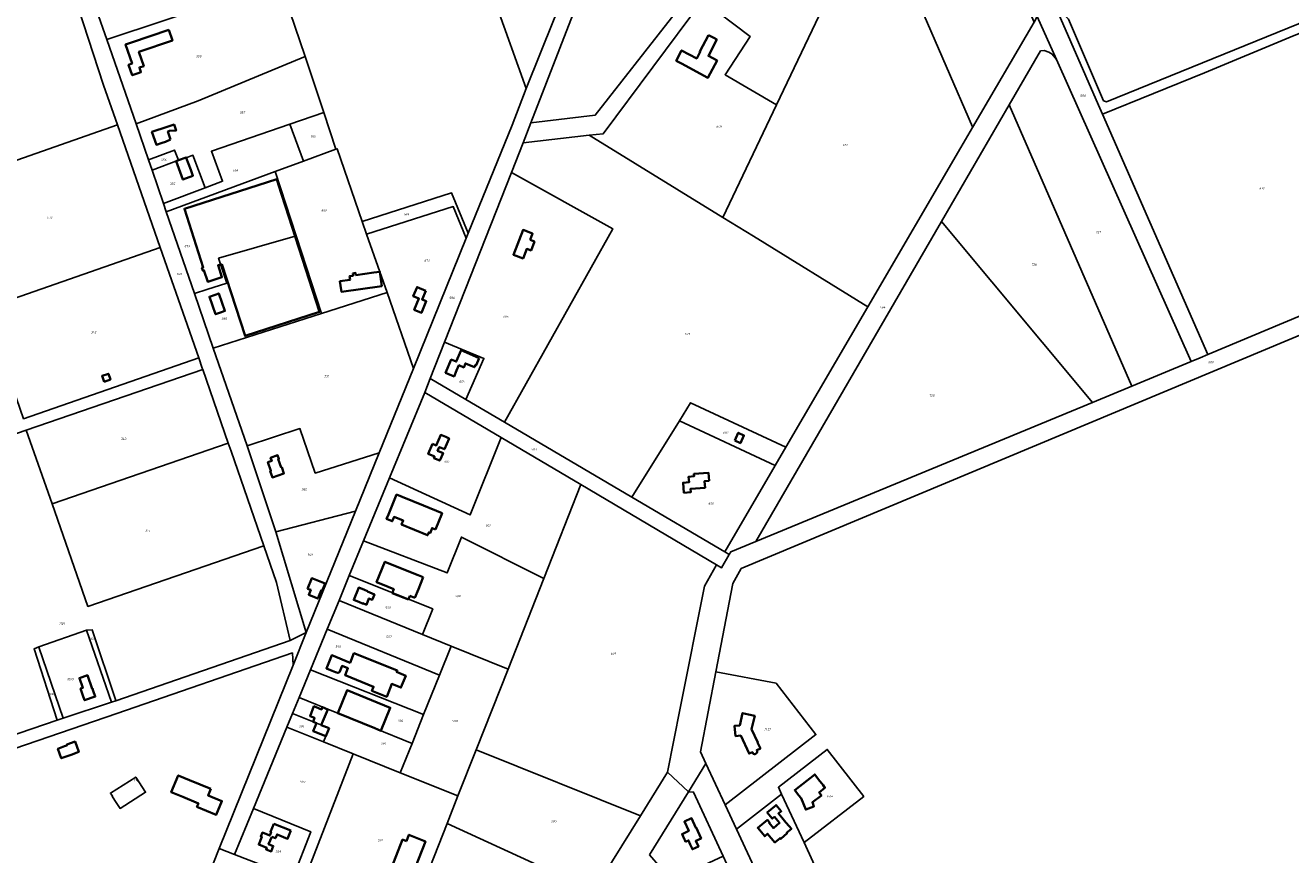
# Model space of a CAD drawing. Extents: x 177930 to 190767, y 381068 to 392034.
# Tile 272 of 318: x 184088 to 185109, y 387730 to 388399. Entities that reach past the tile are written whole.
import ezdxf
from ezdxf.enums import TextEntityAlignment as Align

# ---------------------------------------------------------------- set-up
doc = ezdxf.new("R2010")
doc.units = 0
for name, color, linetype, lineweight in [('B-XX-KG-GRENS_PERCEEL-GV', 150, 'Continuous', 25), ('B-XX-KG-GRENS_PERCEEL-S', 150, 'Continuous', 25), ('B-XX-OG-BEBOUWING-G', 7, 'Continuous', 35)]:
    doc.layers.add(name, color=color, linetype=linetype, lineweight=lineweight)
doc.styles.add('NLCS-ISO', font='NLCS-ISO.ttf', dxfattribs={"height": 1.8})

# ---------------------------------------------------------------- blocks, each defined once
blk = doc.blocks.new('SKG-PERCEELNUMMER-SO')
at = {"layer": 'DefPoints'}
blk.add_point((0, 0), dxfattribs=at)
at = {"style": 'NLCS-ISO', "oblique": 10, "flags": 1}
blk.add_attdef('GEMEENTECODE', text='', height=1.8, dxfattribs=at).set_placement((-0.5, 2.6), align=Align.MIDDLE_RIGHT)
at = {"style": 'NLCS-ISO', "oblique": 10}
blk.add_attdef('PERCEELNUMMER', text='', height=1.8, dxfattribs=at).set_placement((0, 0), align=Align.MIDDLE_CENTER)
at = {"style": 'NLCS-ISO', "oblique": 10, "flags": 1}
blk.add_attdef('SECTIE', text='', height=1.8, dxfattribs=at).set_placement((0.5, 2.5), align=Align.MIDDLE_LEFT)

msp = doc.modelspace()

# ---------------------------------------------------------------- linework, layer by layer
at = {"layer": 'B-XX-KG-GRENS_PERCEEL-GV'}
for points in [[(184874.484, 388515.004), (184921.038, 388408.631), (184926.254, 388406.671), (184929.253, 388403.383), (184957.69, 388337.685), (184959.885, 388336.803), (185183.656, 388428.061), (185184.657, 388427.982), (185108.304, 388606.946)], [(184275.505, 388481.674), (184293.297, 388433.608), (184313.666, 388373.418), (184328.634, 388328.238), (184338.467, 388298.555), (184339.469, 388298.925), (184359.626, 388240.423), (184431.703, 388263.496), (184445.265, 388230.896), (184480.563, 388317.937), (184491.924, 388347.439), (184467.502, 388415.952), (184404.981, 388591.348), (184253.539, 388540.315)], [(184776.052, 388492.022), (184809.53, 388414.603), (184851.889, 388316.619), (184852.056, 388316.232), (184901.61, 388401.046), (184854.025, 388509.786)], [(184857.373, 388510.549), (184904.222, 388405.528), (184919.621, 388371.008), (185028.314, 388127.352), (185035.498, 388130.361), (185041.688, 388132.953), (184956.818, 388326.875), (184953.595, 388334.239), (184921.038, 388408.631), (184874.484, 388515.004), (184868.987, 388513.573)], [(184758.642, 388488.056), (184671.009, 388468.091), (184634.038, 388418.409), (184672.567, 388389.531), (184652.403, 388358.667), (184693.845, 388334.5), (184762.752, 388478.833)], [(184762.752, 388478.833), (184693.845, 388334.5), (184650.457, 388243.619), (184675.188, 388228.396), (184767.527, 388171.557), (184842.502, 388299.88), (184852.056, 388316.232), (184851.889, 388316.619), (184809.53, 388414.603), (184776.052, 388492.022), (184768.194, 388490.232)], [(185130.261, 388397.907), (185144.116, 388403.588), (185186.607, 388421.01), (185187.948, 388420.818), (185195.946, 388419.676), (185348.357, 388481.96), (185343.784, 388488.87), (185270.066, 388458.861), (185192.822, 388427.337), (185184.657, 388427.982), (185183.656, 388428.061), (184959.885, 388336.803), (184957.69, 388337.685), (184929.253, 388403.383), (184926.254, 388406.671), (184921.038, 388408.631), (184953.595, 388334.239), (184956.818, 388326.875), (185038.944, 388360.325), (185108.146, 388388.839)], [(184010.497, 388265.093), (184162.233, 388318.282), (184151.082, 388350.222), (184130.663, 388412.961), (184115.725, 388455.378), (184081.545, 388443.324), (184069.507, 388477.343), (184069.385, 388477.301), (184051.333, 388471.041), (183959.335, 388439.138), (183949.97, 388435.88), (183976.494, 388364.365), (184002.885, 388286.572)], [(184165.709, 388444.512), (184136.964, 388434.783), (184153.668, 388387.18), (184293.297, 388433.608), (184275.505, 388481.674)], [(184670.743, 388483.194), (184548.616, 388455.501), (184531.736, 388412.692), (184495.794, 388319.78), (184547.736, 388326.069)], [(184533.881, 388447.907), (184534.033, 388453.057), (184532.238, 388453.833), (184523.964, 388457.407), (184513.607, 388461.865), (184512.409, 388462.382), (184511.827, 388461.178), (184490.046, 388416.144), (184485.701, 388407.159), (184485.457, 388407.277), (184477.528, 388411.1), (184469.228, 388415.117), (184467.502, 388415.952), (184491.924, 388347.439), (184514.661, 388403.8)], [(184293.297, 388433.608), (184153.668, 388387.18), (184177.522, 388318.985), (184227.311, 388337.751), (184313.666, 388373.418)], [(184634.038, 388418.409), (184554.185, 388311.116), (184542.87, 388309.844), (184650.457, 388243.619), (184693.845, 388334.5), (184652.403, 388358.667), (184672.567, 388389.531)], [(184906.658, 388377.896), (184909.668, 388378.131), (184913.608, 388376.899), (184916.177, 388375.247), (184919.621, 388371.008), (184904.222, 388405.528), (184901.61, 388401.046), (184852.056, 388316.232), (184842.502, 388299.88), (184767.527, 388171.557), (184701.323, 388058.244), (184692.712, 388043.506), (184652.067, 387973.94), (184655.722, 387971.789), (184656.963, 387973.92), (184677.296, 387982.321), (184826.954, 388240.432), (184881.494, 388334.495)], [(184956.818, 388326.875), (185041.688, 388132.953), (185213.228, 388204.798), (185130.261, 388397.907), (185108.146, 388388.839), (185038.944, 388360.325)], [(184906.658, 388377.896), (184881.494, 388334.495), (184980.526, 388107.607), (185028.314, 388127.352), (184919.621, 388371.008), (184916.177, 388375.247), (184913.608, 388376.899), (184909.668, 388378.131)], [(184328.634, 388328.238), (184313.666, 388373.418), (184227.311, 388337.751), (184177.522, 388318.985), (184187.418, 388290.095), (184208.409, 388297.868), (184211.47, 388289.67), (184217.651, 388291.958), (184217.734, 388291.734), (184223.124, 388293.734), (184232.933, 388267.426), (184247.127, 388272.726), (184238.101, 388296.922), (184301.354, 388318.802)], [(184826.954, 388240.432), (184948.771, 388094.487), (184980.526, 388107.607), (184881.494, 388334.495)], [(184301.354, 388318.802), (184312.356, 388288.907), (184338.467, 388298.555), (184328.634, 388328.238)], [(184042.308, 388175.335), (184052.642, 388178.838), (184055.615, 388170.291), (184196.767, 388219.37), (184162.233, 388318.282), (184010.497, 388265.093)], [(184289.624, 388280.508), (184312.356, 388288.907), (184301.354, 388318.802), (184238.101, 388296.922), (184247.127, 388272.726), (184232.933, 388267.426), (184199.393, 388254.904), (184201.68, 388248.245)], [(184675.188, 388228.396), (184650.457, 388243.619), (184542.87, 388309.844), (184489.519, 388303.849), (184480.048, 388279.805), (184561.939, 388234.378), (184474.345, 388078.51), (184577.206, 388017.988), (184615.527, 388079.663), (184624.562, 388094.203), (184701.323, 388058.244), (184767.527, 388171.557)], [(184187.418, 388290.095), (184190.254, 388281.817), (184211.47, 388289.67), (184208.409, 388297.868)], [(184190.254, 388281.817), (184199.393, 388254.904), (184232.933, 388267.426), (184223.124, 388293.734), (184217.734, 388291.734), (184217.651, 388291.958), (184211.47, 388289.67)], [(184312.356, 388288.907), (184289.624, 388280.508), (184306.475, 388228.827), (184326.892, 388166.212), (184379.87, 388183.101), (184373.972, 388199.781), (184363.21, 388230.022), (184359.626, 388240.423), (184339.469, 388298.925), (184338.467, 388298.555)], [(184305.568, 388228.565), (184306.475, 388228.827), (184289.624, 388280.508), (184201.68, 388248.245), (184224.41, 388182.15), (184234.455, 388185.419), (184250.411, 388190.611), (184243.847, 388210.72)], [(184426.143, 388142.957), (184457.906, 388129.912), (184443.33, 388096.759), (184474.345, 388078.51), (184561.939, 388234.378), (184480.048, 388279.805)], [(184363.21, 388230.022), (184433.077, 388252.388), (184443.653, 388226.92), (184445.265, 388230.896), (184431.703, 388263.496), (184359.626, 388240.423)], [(184363.21, 388230.022), (184373.972, 388199.781), (184379.87, 388183.101), (184400.964, 388121.651), (184443.653, 388226.92), (184433.077, 388252.388)], [(184948.771, 388094.487), (184826.954, 388240.432), (184677.296, 387982.321)], [(184305.568, 388228.565), (184243.847, 388210.72), (184250.411, 388190.611), (184234.455, 388185.419), (184224.41, 388182.15), (184239.493, 388138.295), (184326.892, 388166.212), (184306.475, 388228.827)], [(184196.767, 388219.37), (184055.615, 388170.291), (184086.603, 388081.217), (184227.874, 388130.288)], [(184400.964, 388121.651), (184379.87, 388183.101), (184326.892, 388166.212), (184239.493, 388138.295), (184266.941, 388059.324), (184309.444, 388073.324), (184321.805, 388037.461), (184373.431, 388053.756)], [(184426.143, 388142.957), (184414.604, 388113.662), (184443.33, 388096.759), (184457.906, 388129.912)], [(184109.575, 388012.514), (184251.656, 388061.479), (184231.058, 388121.022), (184088.775, 388071.932)], [(184655.722, 387971.789), (184652.067, 387973.94), (184577.206, 388017.988), (184474.345, 388078.51), (184443.33, 388096.759), (184414.604, 388113.662), (184410.206, 388102.497), (184471.691, 388066.187), (184536.165, 388028.113), (184645.52, 387963.534), (184649.533, 387961.164)], [(184381.763, 388033.481), (184446.816, 388003.699), (184471.691, 388066.187), (184410.206, 388102.497)], [(184615.527, 388079.663), (184692.712, 388043.506), (184701.323, 388058.244), (184624.562, 388094.203)], [(184652.067, 387973.94), (184692.712, 388043.506), (184615.527, 388079.663), (184577.206, 388017.988)], [(184113.68, 387838.161), (184095.067, 387895.832), (184098.938, 387897.195), (184137.294, 387910.705), (184141.827, 387911.114), (184161.02, 387854.098), (184161.083, 387853.91), (184301.615, 387902.523), (184290.531, 387949.13), (184280.245, 387978.774), (184138.496, 387929.896), (184109.575, 388012.514), (184088.775, 388071.932), (184017.802, 388047.52), (183984.752, 388035.156), (183955.307, 388024.848), (183975.116, 387956.427), (184015.062, 387842.189), (184026.108, 387807.898), (184072.88, 387824.315)], [(184290.065, 387990.112), (184354.385, 388006.789), (184373.431, 388053.756), (184321.805, 388037.461), (184309.444, 388073.324), (184266.941, 388059.324)], [(184251.656, 388061.479), (184109.575, 388012.514), (184138.496, 387929.896), (184280.245, 387978.774), (184253.896, 388054.986)], [(184506.274, 387952.48), (184536.165, 388028.113), (184471.691, 388066.187), (184446.816, 388003.699), (184381.763, 388033.481), (184360.845, 387982.724), (184428.202, 387956.94), (184439.715, 387985.861)], [(184506.274, 387952.48), (184477.332, 387879.251), (184451.632, 387814.224), (184584.111, 387761.144), (184605.923, 387796.129), (184616.259, 387847.984), (184635.82, 387946.116), (184645.52, 387963.534), (184536.165, 388028.113)], [(184314.643, 387908.788), (184354.385, 388006.789), (184290.065, 387990.112)], [(184408.408, 387907.215), (184431.447, 387897.867), (184477.332, 387879.251), (184506.274, 387952.48), (184439.715, 387985.861), (184428.202, 387956.94), (184360.845, 387982.724), (184349.308, 387954.73), (184416.637, 387927.887)], [(184408.408, 387907.215), (184416.637, 387927.887), (184349.308, 387954.73), (184340.997, 387934.564)], [(184431.447, 387897.867), (184408.408, 387907.215), (184340.997, 387934.564), (184331.567, 387911.683), (184422.079, 387874.592)], [(184137.294, 387910.705), (184098.938, 387897.195), (184098.991, 387897.039), (184118.545, 387839.772), (184157.501, 387852.671)], [(184161.083, 387853.91), (184161.02, 387854.098), (184141.827, 387911.114), (184137.294, 387910.705), (184157.501, 387852.671)], [(184331.567, 387911.683), (184318.022, 387878.817), (184409.246, 387842.713), (184422.079, 387874.592)], [(184113.68, 387838.161), (184118.545, 387839.772), (184098.991, 387897.039), (184098.938, 387897.195), (184095.067, 387895.832)], [(184390.384, 387795.849), (184436.96, 387777.101), (184451.632, 387814.224), (184477.332, 387879.251), (184431.447, 387897.867), (184422.079, 387874.592), (184409.246, 387842.713), (184399.879, 387819.441)], [(184054.759, 387690.739), (184014.629, 387669.353), (184105.122, 387633.765), (184150.076, 387616.317), (184165.572, 387652.788), (184173.394, 387671.199), (184212.94, 387655.247), (184244.245, 387734.828), (184303.999, 387882.539), (184303.487, 387892.437), (184161.848, 387843.485), (184024.496, 387796.609), (184017.123, 387793.504), (184052.352, 387697.312)], [(184318.022, 387878.817), (184308.821, 387856.49), (184399.879, 387819.441), (184409.246, 387842.713)], [(184632.672, 387812.574), (184636.981, 387803.277), (184652.473, 387769.855), (184725.594, 387826.515), (184693.465, 387867.989), (184644.931, 387877.234)], [(184328.501, 387820.759), (184352.526, 387811.088), (184390.384, 387795.849), (184399.879, 387819.441), (184308.821, 387856.49), (184303.502, 387843.584), (184333.024, 387831.636)], [(184298.991, 387832.638), (184328.501, 387820.759), (184333.024, 387831.636), (184303.502, 387843.584)], [(184298.991, 387832.638), (184271.953, 387767.03), (184318.198, 387748.171), (184303.957, 387711.709), (184312.684, 387708.265), (184352.526, 387811.088), (184328.501, 387820.759)], [(184428.169, 387754.857), (184546.409, 387700.673), (184584.111, 387761.144), (184451.632, 387814.224), (184436.96, 387777.101)], [(184698.009, 387778.568), (184716.106, 387739.472), (184764.186, 387776.637), (184734.789, 387814.654), (184695.426, 387784.149)], [(184436.96, 387777.101), (184390.384, 387795.849), (184352.526, 387811.088), (184312.684, 387708.265), (184396.657, 387675.122), (184428.169, 387754.857)], [(184652.473, 387769.855), (184636.981, 387803.277), (184622.903, 387780.423), (184626.915, 387780.256), (184650.815, 387728.585), (184665.759, 387696.277), (184680.251, 387664.947), (184694.614, 387633.896), (184698.299, 387625.562), (184713.707, 387592.324), (184729.675, 387557.877), (184740.23, 387535.107), (184748.4, 387524.204), (184752.471, 387515.443), (184767.165, 387522.424), (184760.617, 387536.551), (184737.482, 387586.46), (184688.139, 387692.912), (184661.552, 387750.27)], [(184185.025, 387780.088), (184177.024, 387792.358), (184156.584, 387779.352), (184158.195, 387776.821), (184158.153, 387776.794), (184160.253, 387773.479), (184160.296, 387773.506), (184164.402, 387767.024)], [(184158.195, 387776.821), (184156.584, 387779.352), (184177.024, 387792.358), (184185.025, 387780.088), (184164.402, 387767.024), (184160.296, 387773.506), (184160.253, 387773.479), (184158.153, 387776.794)], [(184591.408, 387729.465), (184609.241, 387709.085), (184650.815, 387728.585), (184626.915, 387780.256), (184622.903, 387780.423)], [(184661.552, 387750.27), (184688.139, 387692.912), (184728.918, 387711.794), (184716.106, 387739.472), (184698.009, 387778.568)], [(184256.834, 387729.954), (184303.957, 387711.709), (184318.198, 387748.171), (184271.953, 387767.03)], [(184497.782, 387634.66), (184538.827, 387688.512), (184546.409, 387700.673), (184428.169, 387754.857), (184396.657, 387675.122), (184492.663, 387636.708)]]:
    msp.add_lwpolyline(points, close=True, dxfattribs=at)
for points in [[(184670.743, 388483.194), (184547.736, 388326.069), (184495.794, 388319.78), (184489.519, 388303.849), (184542.87, 388309.844), (184554.185, 388311.116), (184634.038, 388418.409)], [(184130.663, 388412.961), (184151.082, 388350.222), (184162.233, 388318.282), (184196.767, 388219.37), (184227.874, 388130.288), (184230.726, 388121.989), (184231.058, 388121.022), (184251.656, 388061.479), (184253.896, 388054.986), (184280.245, 387978.774), (184290.531, 387949.13), (184301.615, 387902.523), (184314.643, 387908.788), (184290.065, 387990.112), (184266.941, 388059.324), (184239.493, 388138.295), (184224.41, 388182.15), (184201.68, 388248.245), (184199.393, 388254.904), (184190.254, 388281.817), (184187.418, 388290.095), (184177.522, 388318.985), (184153.668, 388387.18), (184136.964, 388434.783)], [(184514.661, 388403.8), (184491.924, 388347.439), (184480.563, 388317.937), (184445.265, 388230.896), (184443.653, 388226.92), (184400.964, 388121.651), (184373.431, 388053.756), (184354.385, 388006.789), (184314.643, 387908.788), (184303.999, 387882.539), (184244.245, 387734.828), (184256.834, 387729.954), (184271.953, 387767.03), (184298.991, 387832.638), (184303.502, 387843.584), (184308.821, 387856.49), (184318.022, 387878.817), (184331.567, 387911.683), (184340.997, 387934.564), (184349.308, 387954.73), (184360.845, 387982.724), (184381.763, 388033.481), (184410.206, 388102.497), (184414.604, 388113.662), (184426.143, 388142.957), (184480.048, 388279.805), (184489.519, 388303.849), (184495.794, 388319.78), (184531.736, 388412.692)], [(185213.228, 388204.798), (185041.688, 388132.953), (185035.498, 388130.361), (185028.314, 388127.352), (184980.526, 388107.607), (184948.771, 388094.487), (184677.296, 387982.321), (184656.963, 387973.92), (184655.722, 387971.789), (184649.533, 387961.164), (184645.52, 387963.534), (184635.82, 387946.116), (184616.259, 387847.984), (184605.923, 387796.129), (184622.903, 387780.423), (184636.981, 387803.277), (184632.672, 387812.574), (184644.931, 387877.234), (184658.562, 387948.496), (184665.438, 387960.489), (184924.725, 388068.792), (185472.543, 388297.699)], [(185472.543, 388297.699), (184924.725, 388068.792), (184665.438, 387960.489), (184658.562, 387948.496), (184644.931, 387877.234), (184693.465, 387867.989), (184725.594, 387826.515), (184652.473, 387769.855), (184661.552, 387750.27), (184698.009, 387778.568), (184695.426, 387784.149), (184734.789, 387814.654), (184764.186, 387776.637), (184716.106, 387739.472), (184728.918, 387711.794)], [(184017.802, 388047.52), (184088.775, 388071.932), (184231.058, 388121.022), (184230.726, 388121.989), (184227.874, 388130.288), (184086.603, 388081.217)], [(184024.496, 387796.609), (184161.848, 387843.485), (184303.487, 387892.437), (184303.999, 387882.539), (184314.643, 387908.788), (184301.615, 387902.523), (184161.083, 387853.91), (184157.501, 387852.671), (184118.545, 387839.772), (184113.68, 387838.161), (184072.88, 387824.315)], [(184591.408, 387729.465), (184622.903, 387780.423), (184605.923, 387796.129), (184584.111, 387761.144), (184546.409, 387700.673)], [(184303.957, 387711.709), (184256.834, 387729.954), (184244.245, 387734.828), (184212.94, 387655.247)]]:
    msp.add_lwpolyline(points, dxfattribs=at)
at = {"layer": 'B-XX-OG-BEBOUWING-G'}
for points in [[(184203.653, 388394.898), (184173.613, 388384.714), (184168.884, 388383.098), (184174.131, 388367.734), (184171.299, 388366.766), (184174.207, 388358.251), (184178.943, 388359.869), (184181.289, 388360.699), (184179.996, 388364.508), (184183.575, 388365.688), (184179.566, 388377.109), (184206.579, 388386.274)], [(184639.024, 388390.585), (184631.984, 388377.321), (184632.335, 388377.134), (184629.516, 388371.822), (184617.335, 388378.287), (184612.938, 388370.004), (184617.36, 388367.658), (184638.554, 388356.284), (184645.923, 388370.046), (184638.904, 388373.805), (184645.695, 388387.016), (184643.259, 388388.338)], [(184205.208, 388306.44), (184202.974, 388312.892), (184204.389, 388313.382), (184209.615, 388313.677), (184207.938, 388318.526), (184203.179, 388316.879), (184197.504, 388314.915), (184197.465, 388315.028), (184194.883, 388314.156), (184190.159, 388312.503), (184193.774, 388302.161), (184198.491, 388303.811), (184201.066, 388304.685)], [(184246.467, 388205.922), (184265.247, 388148.116), (184325.257, 388167.527), (184292.263, 388269.812), (184290.728, 388274.571), (184216.304, 388250.562), (184231.467, 388203.243), (184230.398, 388202.892), (184231.121, 388200.693), (184232.107, 388201.016), (184235.171, 388191.69), (184239.966, 388193.266), (184246.564, 388195.376), (184243.428, 388205.071)], [(184495.13, 388225.444), (184497.064, 388230.585), (184489.402, 388233.561), (184481.621, 388213.53), (184489.529, 388210.555), (184492.425, 388218.254), (184495.949, 388217.021), (184498.563, 388224.096)], [(184352.157, 388198.508), (184352.412, 388196.63), (184349.579, 388196.245), (184349.985, 388193.262), (184341.796, 388192.15), (184342.263, 388188.591), (184342.952, 388183.661), (184375.483, 388188.191), (184373.972, 388199.781), (184369.011, 388199.191), (184354.581, 388197.146), (184354.346, 388198.806)], [(184241.191, 388181.309), (184236.465, 388179.66), (184241.404, 388165.506), (184246.133, 388167.157), (184248.945, 388168.15), (184243.995, 388182.296)], [(184410.934, 388184.397), (184403.923, 388187.366), (184400.835, 388180.073), (184405.42, 388178.132), (184401.624, 388169.164), (184407.465, 388166.658), (184411.408, 388175.972), (184407.981, 388177.423)], [(184454.159, 388130.235), (184443.894, 388134.617), (184439.434, 388136.521), (184435.503, 388127.315), (184431.557, 388129), (184427.011, 388118.354), (184433.866, 388115.426), (184435.851, 388120.074), (184437.694, 388124.389), (184441.634, 388122.706), (184442.968, 388125.827), (184450.224, 388122.728), (184451.04, 388124.639), (184451.656, 388124.376)], [(184151.565, 388111.051), (184156.63, 388112.824), (184154.971, 388117.562), (184149.906, 388115.789)], [(184416.367, 388060.981), (184412.986, 388052.892), (184417.598, 388050.964), (184418.025, 388050.763), (184417.497, 388049.511), (184422.309, 388047.479), (184424.887, 388053.582), (184420.566, 388055.407), (184421.836, 388058.413), (184423.466, 388057.724), (184426.073, 388056.622), (184429.767, 388065.46), (184427.185, 388066.539), (184423.015, 388068.282), (184419.429, 388059.701)], [(184660.185, 388063.725), (184664.742, 388061.634), (184667.607, 388067.879), (184663.05, 388069.97)], [(184294.33, 388041.952), (184291.978, 388048.693), (184292.516, 388048.881), (184291.482, 388051.846), (184285.817, 388049.869), (184286.716, 388047.292), (184283.626, 388046.214), (184286.101, 388039.12), (184285.592, 388038.937), (184287.34, 388033.931), (184296.585, 388037.159), (184294.85, 388042.133)], [(184639.481, 388031.315), (184638.95, 388037.703), (184627.19, 388036.725), (184627.343, 388034.882), (184622.942, 388034.516), (184623.308, 388030.095), (184618.514, 388029.697), (184619.192, 388021.524), (184624.639, 388021.976), (184624.42, 388024.61), (184636.282, 388025.595), (184635.869, 388030.561), (184635.832, 388031.011)], [(184418.695, 387992.005), (184424.075, 388005.08), (184409.082, 388011.25), (184392.053, 388018.253), (184387.427, 388020.155), (184380.784, 388003.999), (184379.351, 388000.514), (184383.969, 387998.613), (184385.403, 388002.098), (184392.753, 387999.073), (184391.446, 387995.896), (184412.46, 387987.249), (184413.401, 387989.536), (184414.412, 387989.12), (184416.048, 387993.094)], [(184315.64, 387944.211), (184318.176, 387943.157), (184316.586, 387939.334), (184323.888, 387936.297), (184326.585, 387942.782), (184327.447, 387942.424), (184329.894, 387948.307), (184319.194, 387952.756)], [(184363.998, 387941.912), (184364.097, 387942.152), (184361.541, 387943.19), (184356.914, 387945.09), (184352.837, 387935.158), (184357.473, 387933.254), (184360.036, 387932.218), (184360.15, 387932.496), (184363.041, 387931.314), (184365.122, 387936.405), (184367.789, 387935.314), (184368.722, 387937.595), (184369.557, 387939.639)], [(184357.688, 387890.356), (184353.045, 387892.212), (184349.956, 387884.485), (184335.11, 387890.534), (184330.815, 387879.939), (184335.452, 387878.06), (184338.09, 387876.991), (184339.951, 387876.298), (184341.53, 387876.976), (184343.488, 387881.945), (184348.12, 387880.067), (184345.863, 387874.507), (184368.863, 387865.175), (184367.55, 387861.941), (184379.452, 387857.111), (184383.563, 387867.394), (184390.979, 387864.43), (184394.831, 387874.068), (184387.416, 387877.032), (184387.912, 387878.274)], [(184142.178, 387863.612), (184141.837, 387863.493), (184138.057, 387874.366), (184131.61, 387872.125), (184134.352, 387864.234), (184132.586, 387863.62), (184134.136, 387858.971), (184135.789, 387854.245), (184144.39, 387857.254), (184142.739, 387861.97)], [(184671.322, 387842.728), (184671.344, 387842.823), (184666.45, 387843.85), (184664.23, 387834.01), (184660.03, 387833.63), (184660.91, 387825.35), (184665.05, 387825.77), (184671.79, 387811.26), (184674.404, 387812.469), (184674.907, 387811.431), (184675.425, 387810.922), (184676.12, 387810.808), (184676.783, 387810.829), (184677.52, 387811.228), (184678.057, 387811.91), (184678.322, 387812.622), (184678.286, 387813.361), (184677.962, 387814.115), (184680.89, 387815.47), (184678.58, 387820.15), (184678.717, 387820.217), (184673.827, 387830.898), (184676.324, 387841.575)], [(184119.541, 387817.097), (184114.232, 387815.18), (184117.027, 387807.439), (184124.929, 387810.302), (184131.118, 387812.545), (184128.075, 387820.912), (184121.353, 387818.485), (184121.588, 387817.836)], [(184237.585, 387782.829), (184220.497, 387789.858), (184211.283, 387793.648), (184205.71, 387780.103), (184214.924, 387776.312), (184227.577, 387771.106), (184226.449, 387768.365), (184242.008, 387761.964), (184246.509, 387772.905), (184235.385, 387777.481)], [(184731.427, 387785.707), (184727.819, 387790.467), (184724.753, 387794.427), (184708.52, 387781.861), (184711.667, 387777.795), (184711.718, 387777.834), (184713.785, 387775.232), (184717.395, 387766.146), (184724.1, 387768.696), (184722.835, 387772.013), (184730.113, 387777.54), (184728.178, 387779.922), (184732.895, 387783.716)], [(184701.43, 387755.76), (184698.069, 387759.78), (184695.444, 387762.92), (184697.685, 387764.794), (184693.566, 387769.717), (184686.367, 387763.697), (184690.485, 387758.773), (184692.219, 387760.223), (184694.844, 387757.083), (184696.337, 387755.297), (184691.322, 387751.104), (184687.817, 387755.296), (184688.296, 387755.697), (184686.547, 387757.789), (184678.761, 387751.279), (184684.36, 387744.583), (184686.703, 387746.542), (184692.558, 387739.54), (184696.743, 387743.039), (184697.242, 387742.408), (184702.358, 387746.931), (184702.007, 387747.32), (184705.86, 387750.661), (184704.156, 387752.6)], [(184620.545, 387740.189), (184622.896, 387741.232), (184624.304, 387738.058), (184626.059, 387734.102), (184630.839, 387736.303), (184628.762, 387740.816), (184633.082, 387742.805), (184629.042, 387751.578), (184628.797, 387751.465), (184625.312, 387759.035), (184619.585, 387756.399), (184623.071, 387748.83), (184617.703, 387746.358), (184619.788, 387741.829), (184619.848, 387741.704)], [(184395.429, 387740.648), (184392.251, 387741.885), (184379.66, 387709.534), (184381.27, 387708.823), (184379.111, 387703.931), (184372.479, 387706.857), (184371.685, 387705.057), (184370.085, 387701.431), (184369.436, 387701.717), (184369.021, 387700.78), (184369.429, 387700.6), (184368.738, 387699.033), (184368.931, 387698.948), (184369.231, 387699.633), (184375.952, 387696.673), (184375.776, 387696.274), (184380.271, 387694.294), (184382.551, 387699.466), (184385.843, 387706.935), (184391.291, 387704.822), (184392.749, 387708.582), (184397.642, 387706.684), (184410.705, 387740.375), (184397.405, 387745.724)]]:
    msp.add_lwpolyline(points, close=True, dxfattribs=at)
for points in [[(184217.735, 388291.734), (184217.651, 388291.958), (184211.475, 388289.667)], [(184211.475, 388289.667), (184209.583, 388288.961), (184215.11, 388274.163), (184223.18, 388277.173), (184221.432, 388281.858), (184217.735, 388291.734)], [(184408.939, 387953.524), (184404.936, 387955.131), (184382.632, 387964.113), (184377.988, 387965.977), (184371.321, 387949.372), (184375.96, 387947.508), (184385.174, 387943.789), (184383.92, 387940.663), (184393.526, 387936.807), (184396.93, 387935.549)], [(184402.263, 387936.892), (184405.051, 387943.838), (184408.939, 387953.524)], [(184396.93, 387935.549), (184398.057, 387938.499)], [(184398.057, 387938.499), (184402.263, 387936.892)], [(184374.727, 387829.675), (184382.264, 387848.198), (184347.521, 387862.334), (184339.984, 387843.811)], [(184326.531, 387834.264), (184327.881, 387837.42), (184331.907, 387846.834), (184327.695, 387848.621), (184326.989, 387846.912), (184320.825, 387849.404), (184317.656, 387841.509), (184321.321, 387840.035), (184320.066, 387836.907), (184322.827, 387835.683)], [(184339.984, 387843.811), (184369.935, 387831.625)], [(184322.827, 387835.683), (184320.269, 387829.253), (184324.909, 387827.39), (184329.549, 387825.527), (184329.616, 387825.694)], [(184333.024, 387831.636), (184326.531, 387834.264)], [(184329.616, 387825.694), (184330.419, 387825.371)], [(184330.419, 387825.371), (184333.024, 387831.636)], [(184369.935, 387831.625), (184374.727, 387829.675)], [(184288.313, 387754.703), (184285.62, 387748.201), (184286.257, 387747.947), (184285.092, 387745.156), (184279.251, 387747.557), (184277.937, 387744.402), (184278.887, 387744.008), (184276.323, 387737.851), (184282.672, 387735.261), (184282.156, 387733.915), (184286.341, 387732.339), (184287.114, 387734.322)], [(184302.138, 387749.082), (184288.313, 387754.703)], [(184287.114, 387734.322), (184287.998, 387736.591), (184284.221, 387738.063), (184286.756, 387744.23)], [(184286.756, 387744.23), (184289.756, 387742.983), (184290.99, 387746.014), (184299.481, 387742.549), (184302.138, 387749.082)]]:
    msp.add_lwpolyline(points, dxfattribs=at)

# ---------------------------------------------------------------- block references
at = {"layer": 'B-XX-KG-GRENS_PERCEEL-S'}
for p, values in [((184227.825, 388373.596), {'PERCEELNUMMER': '358'}), ((184941.046, 388341.892), {'PERCEELNUMMER': '588'}), ((184263.095, 388328.167), {'PERCEELNUMMER': '357'}), ((184647.441, 388316.774), {'PERCEELNUMMER': '609'}), ((184319.976, 388308.826), {'PERCEELNUMMER': '700'}), ((184749.326, 388302.05), {'PERCEELNUMMER': '852'}), ((184199.597, 388289.969), {'PERCEELNUMMER': '356'}), ((184257.335, 388281.247), {'PERCEELNUMMER': '699'}), ((184206.638, 388270.729), {'PERCEELNUMMER': '355'}), ((185085.321, 388267.089), {'PERCEELNUMMER': '618'}), ((184107.538, 388243.358), {'PERCEELNUMMER': '573'}), ((184328.91, 388249.421), {'PERCEELNUMMER': '869'}), ((184395.227, 388246.066), {'PERCEELNUMMER': '569'}), ((184953.432, 388231.756), {'PERCEELNUMMER': '727'}), ((184218.485, 388220.435), {'PERCEELNUMMER': '879'}), ((184411.871, 388208.799), {'PERCEELNUMMER': '870'}), ((184901.632, 388205.605), {'PERCEELNUMMER': '726'}), ((184211.935, 388197.954), {'PERCEELNUMMER': '348'}), ((184432.172, 388178.748), {'PERCEELNUMMER': '586'}), ((184779.399, 388171.098), {'PERCEELNUMMER': '584'}), ((184248.389, 388162.013), {'PERCEELNUMMER': '880'}), ((184475.507, 388163.578), {'PERCEELNUMMER': '605'}), ((184143.072, 388151.073), {'PERCEELNUMMER': '342'}), ((184621.99, 388149.559), {'PERCEELNUMMER': '623'}), ((185044.231, 388126.923), {'PERCEELNUMMER': '680'}), ((184331.033, 388115.604), {'PERCEELNUMMER': '351'}), ((184440.155, 388111.294), {'PERCEELNUMMER': '604'}), ((184819.156, 388099.995), {'PERCEELNUMMER': '725'}), ((184652.896, 388070.05), {'PERCEELNUMMER': '607'}), ((184167.277, 388065.049), {'PERCEELNUMMER': '343'}), ((184498.247, 388056.56), {'PERCEELNUMMER': '583'}), ((184427.924, 388046.688), {'PERCEELNUMMER': '602'}), ((184312.891, 388024.186), {'PERCEELNUMMER': '350'}), ((184641.034, 388012.896), {'PERCEELNUMMER': '606'}), ((184461.171, 387995.19), {'PERCEELNUMMER': '601'}), ((184186.67, 387990.944), {'PERCEELNUMMER': '344'}), ((184317.585, 387971.688), {'PERCEELNUMMER': '349'}), ((184436.796, 387938.273), {'PERCEELNUMMER': '600'}), ((184380.472, 387928.968), {'PERCEELNUMMER': '599'}), ((184117.423, 387916.099), {'PERCEELNUMMER': '1101'}), ((184141.668, 387903.827), {'PERCEELNUMMER': '1100'}), ((184381.188, 387905.418), {'PERCEELNUMMER': '597'}), ((184340.372, 387897.578), {'PERCEELNUMMER': '596'}), ((184562.261, 387891.855), {'PERCEELNUMMER': '603'}), ((184124.308, 387871.201), {'PERCEELNUMMER': '1099'}), ((184109.342, 387859.228), {'PERCEELNUMMER': '1098'}), ((184310.929, 387833.151), {'PERCEELNUMMER': '594'}), ((184390.521, 387837.622), {'PERCEELNUMMER': '990'}), ((184434.377, 387837.492), {'PERCEELNUMMER': '598'}), ((184686.499, 387831.009), {'PERCEELNUMMER': '3423'}), ((184376.602, 387819.261), {'PERCEELNUMMER': '991'}), ((184177.097, 387789.59), {'PERCEELNUMMER': '710'}), ((184311.556, 387788.634), {'PERCEELNUMMER': '590'}), ((184736.648, 387776.753), {'PERCEELNUMMER': '3514'}), ((184514.137, 387756.543), {'PERCEELNUMMER': '593'}), ((184374.289, 387741.222), {'PERCEELNUMMER': '591'}), ((184291.93, 387732.085), {'PERCEELNUMMER': '589'})]:
    msp.add_blockref('SKG-PERCEELNUMMER-SO', p, dxfattribs=at).add_auto_attribs(values)

doc.saveas('drawing.dxf')
